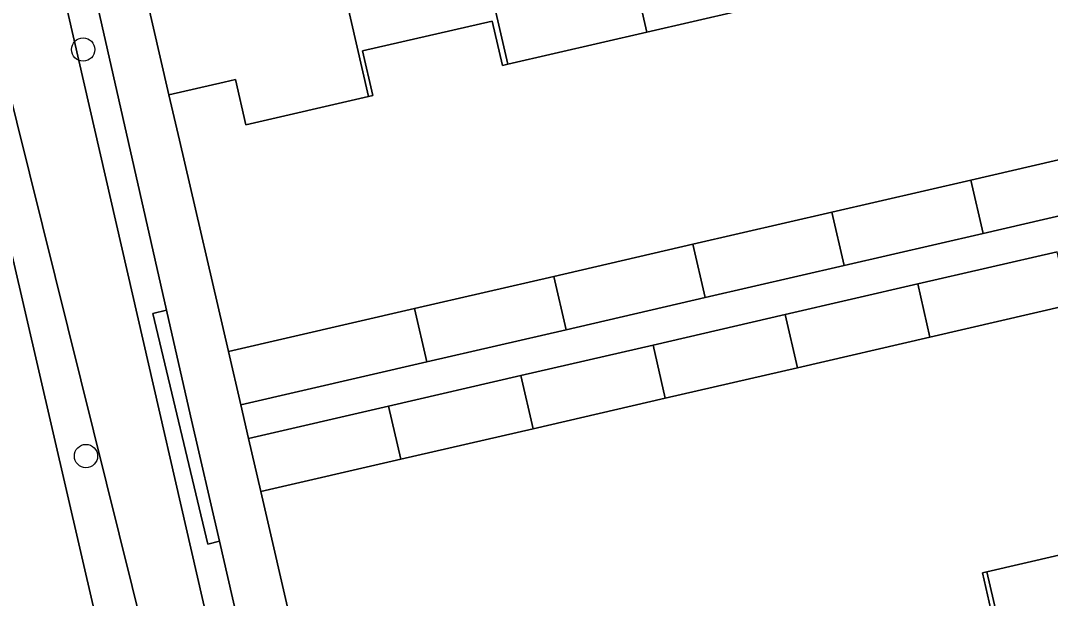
# Model space of a CAD drawing. Extents: x 156412 to 157779, y 382335 to 383768.
# Drawn here: x 156728.86 to 156772.11, y 382657.96 to 382682.21 of the extents above; entities that cross this region are included whole.
import ezdxf

# ---------------------------------------------------------------- set-up
doc = ezdxf.new("R2010")
doc.units = 0
for name, color, linetype in [('IMGEO_Berm_groen', 7, 'Continuous'), ('IMGEO_Boom', 7, 'Continuous'), ('IMGEO_Erf', 7, 'Continuous'), ('IMGEO_Greppel_droge_sloot', 7, 'Continuous'), ('IMGEO_Groenvoorziening', 7, 'Continuous'), ('IMGEO_Haag', 7, 'Continuous'), ('IMGEO_Muur', 7, 'Continuous'), ('IMGEO_Pand', 7, 'Continuous'), ('IMGEO_Rijbaan_lokaal_gesloten', 7, 'Continuous'), ('IMGEO_Voetpad_open', 7, 'Continuous')]:
    doc.layers.add(name, color=color, linetype=linetype)

msp = doc.modelspace()

# ---------------------------------------------------------------- linework, layer by layer
at = {"layer": 'IMGEO_Berm_groen'}
for points in [[(156737.216, 382637.122), (156742.279, 382638.288), (156737.212, 382660.364), (156736.732, 382660.236), (156734.423, 382669.916), (156734.988, 382670.057), (156729.8, 382692.978)], [(156725, 382688.405), (156725.228, 382687.423), (156725.004, 382687.432), (156736.553, 382637.563)], [(156729.729, 382687.434), (156740.319, 382641.302)], [(156737.852, 382641.163), (156726.53, 382686.636)]]:
    msp.add_lwpolyline(points, dxfattribs=at)
at = {"layer": 'IMGEO_Boom'}
for centre in [(156731.49, 382681), (156731.609, 382663.937)]:
    msp.add_circle(centre, 0.489, dxfattribs=at)
at = {"layer": 'IMGEO_Erf'}
for points in [[(156761.001, 382683.072), (156755.167, 382681.728), (156749.322, 382680.381), (156749.094, 382680.328), (156748.664, 382682.193), (156743.226, 382680.94), (156743.656, 382679.075), (156743.477, 382679.034), (156738.324, 382677.846), (156737.887, 382679.738), (156737.418, 382679.629), (156735.095, 382679.094), (156735.532, 382677.202), (156737.588, 382668.326), (156745.407, 382670.13), (156751.252, 382671.479), (156757.095, 382672.828), (156762.929, 382674.175), (156768.772, 382675.523), (156776.555, 382677.319), (156784.357, 382679.12), (156790.202, 382680.469), (156796.376, 382681.894), (156794.319, 382690.737)], [(156772.904, 382670.28), (156767.051, 382668.929), (156761.489, 382667.646), (156755.937, 382666.364), (156750.387, 382665.083), (156744.834, 382663.802), (156738.947, 382662.443), (156741.655, 382650.741), (156747.644, 382652.119), (156753.19, 382653.394), (156758.75, 382654.673), (156764.305, 382655.951), (156769.678, 382657.187), (156769.251, 382659.037), (156769.436, 382659.08), (156775.298, 382660.433)]]:
    msp.add_lwpolyline(points, dxfattribs=at)
at = {"layer": 'IMGEO_Greppel_droge_sloot'}
for points in [[(156740.319, 382641.302), (156729.729, 382687.434)], [(156726.53, 382686.636), (156737.852, 382641.163), (156738.07, 382641.375), (156738.348, 382640.791)]]:
    msp.add_lwpolyline(points, dxfattribs=at)
at = {"layer": 'IMGEO_Groenvoorziening'}
msp.add_lwpolyline([(156734.988, 382670.057), (156734.423, 382669.916), (156736.732, 382660.236), (156737.212, 382660.364), (156736.004, 382665.629)], close=True, dxfattribs=at)
at = {"layer": 'IMGEO_Haag'}
msp.add_lwpolyline([(156734.988, 382670.057), (156734.423, 382669.916), (156736.732, 382660.236), (156737.212, 382660.364), (156736.004, 382665.629)], close=True, dxfattribs=at)
at = {"layer": 'IMGEO_Muur'}
for points in [[(156735.532, 382677.202), (156737.588, 382668.326)], [(156738.947, 382662.443), (156741.655, 382650.741)]]:
    msp.add_lwpolyline(points, dxfattribs=at)
at = {"layer": 'IMGEO_Pand'}
for points in [[(156755.167, 382681.728), (156761.001, 382683.072), (156758.588, 382693.585), (156755.472, 382692.859), (156755.308, 382693.561), (156754.611, 382696.554), (156751.905, 382695.93)], [(156755.167, 382681.728), (156751.905, 382695.93), (156749.216, 382695.309), (156749.919, 382692.309), (156750.076, 382691.639), (156746.907, 382690.897), (156749.322, 382680.381)], [(156740.217, 382693.225), (156743.477, 382679.034), (156743.656, 382679.075), (156743.226, 382680.94), (156748.664, 382682.193), (156749.094, 382680.328), (156749.322, 382680.381), (156746.907, 382690.897), (156743.805, 382690.171), (156743.645, 382690.852), (156742.943, 382693.85)], [(156740.217, 382693.225), (156736.614, 382692.398), (156737.422, 382688.88), (156736.175, 382688.594), (156736.116, 382688.58), (156733.067, 382687.87), (156735.095, 382679.094), (156737.418, 382679.629), (156737.887, 382679.738), (156738.324, 382677.846), (156743.477, 382679.034)], [(156768.772, 382675.523), (156769.287, 382673.281), (156777.07, 382675.077), (156776.555, 382677.319)], [(156768.772, 382675.523), (156762.929, 382674.175), (156763.444, 382671.932), (156769.287, 382673.281)], [(156762.929, 382674.175), (156757.095, 382672.828), (156757.61, 382670.586), (156763.444, 382671.932)], [(156757.095, 382672.828), (156751.252, 382671.479), (156751.767, 382669.237), (156757.61, 382670.586)], [(156772.388, 382672.511), (156766.536, 382671.161), (156767.051, 382668.929), (156772.904, 382670.28)], [(156745.922, 382667.888), (156751.767, 382669.237), (156751.252, 382671.479), (156745.407, 382670.13)], [(156766.536, 382671.161), (156760.975, 382669.877), (156761.489, 382667.646), (156767.051, 382668.929)], [(156745.922, 382667.888), (156745.407, 382670.13), (156737.588, 382668.326), (156738.106, 382666.084)], [(156761.489, 382667.646), (156760.975, 382669.877), (156755.422, 382668.596), (156755.937, 382666.364)], [(156749.875, 382667.315), (156750.387, 382665.083), (156755.937, 382666.364), (156755.422, 382668.596)], [(156749.875, 382667.315), (156744.319, 382666.033), (156744.834, 382663.802), (156750.387, 382665.083)], [(156744.319, 382666.033), (156738.431, 382664.674), (156738.947, 382662.443), (156744.834, 382663.802)], [(156775.298, 382660.433), (156769.436, 382659.08), (156772.025, 382647.935), (156775.457, 382648.727), (156775.311, 382649.361), (156777.734, 382649.92)], [(156764.305, 382655.951), (156766.324, 382647.287), (156768.549, 382647.8), (156768.695, 382647.166), (156772.025, 382647.935), (156769.436, 382659.08), (156769.251, 382659.037), (156769.678, 382657.187)]]:
    msp.add_lwpolyline(points, close=True, dxfattribs=at)
at = {"layer": 'IMGEO_Rijbaan_lokaal_gesloten'}
msp.add_lwpolyline([(156719.479, 382684.929), (156720.255, 382681.599), (156723.431, 382667.857), (156724.186, 382664.553), (156727.193, 382651.603), (156727.963, 382648.268), (156730.916, 382635.549), (156736.553, 382637.563), (156725.004, 382687.432)], dxfattribs=at)
at = {"layer": 'IMGEO_Voetpad_open'}
for points in [[(156743.72, 382641.402), (156743.579, 382642.037), (156741.655, 382650.741), (156738.947, 382662.443), (156738.431, 382664.674), (156738.106, 382666.084), (156737.588, 382668.326), (156735.532, 382677.202), (156735.095, 382679.094), (156733.067, 382687.87), (156731.555, 382694.305), (156729.8, 382692.978), (156734.988, 382670.057), (156736.004, 382665.629), (156737.212, 382660.364), (156742.279, 382638.288), (156737.216, 382637.122)], [(156777.07, 382675.077), (156769.287, 382673.281), (156763.444, 382671.932), (156757.61, 382670.586), (156751.767, 382669.237), (156745.922, 382667.888), (156738.106, 382666.084), (156738.431, 382664.674), (156744.319, 382666.033), (156749.875, 382667.315), (156755.422, 382668.596), (156760.975, 382669.877), (156766.536, 382671.161), (156772.388, 382672.511)]]:
    msp.add_lwpolyline(points, dxfattribs=at)

doc.saveas('drawing.dxf')
